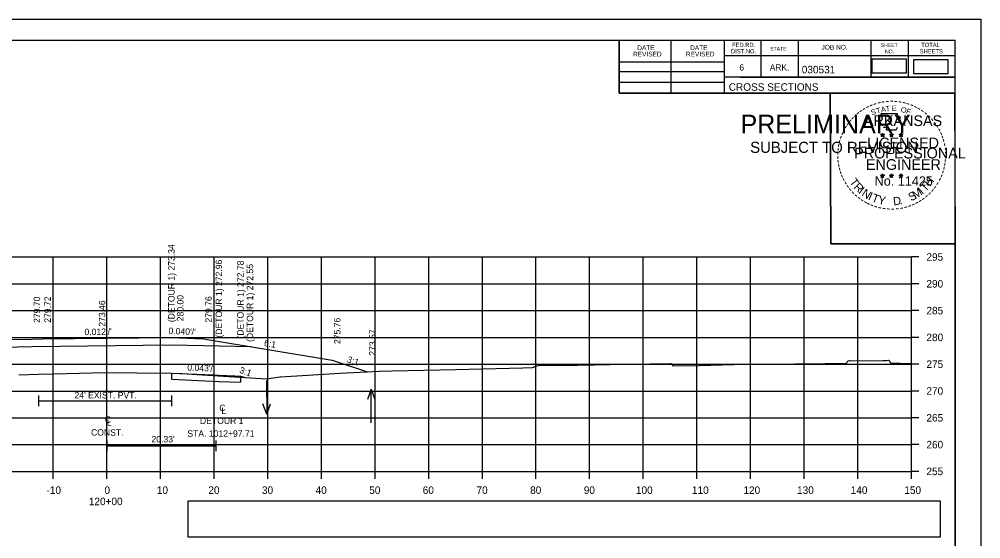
# Model space of a CAD drawing. Extents: x 285 to 4233, y -659 to 3710.
# Drawn here: x 522.9 to 702.2, y 945.9 to 1042.9 of the extents above; entities that cross this region are included whole.
import ezdxf

# ---------------------------------------------------------------- set-up
doc = ezdxf.new("R2010")
doc.units = 0
for name, color, linetype in [('R_Alt Surface', 7, 'Continuous'), ('R_Axis', 7, 'Continuous'), ('R_Axis Annot', 7, 'Continuous'), ('R_Border', 7, 'Continuous'), ('R_Border PE', 7, 'Continuous'), ('R_Border Prem', 7, 'Continuous'), ('R_Detour', 7, 'Continuous'), ('R_Exist Surface', 7, 'Continuous'), ('R_Fin Surface', 7, 'Continuous'), ('R_Grid', 7, 'Continuous'), ('R_No Plot', 7, 'Continuous'), ('R_Proposed Const Limits', 7, 'Continuous'), ('R_Water', 7, 'Continuous'), ('R_Water Annot', 7, 'Continuous'), ('R_Xsect Elev', 7, 'Continuous'), ('R_Xsect Slope', 7, 'Continuous')]:
    doc.layers.add(name, color=color, linetype=linetype)

msp = doc.modelspace()

# ---------------------------------------------------------------- linework, layer by layer
at = {"layer": 'R_Alt Surface'}
for points in [[(507.16, 981.42), (517.28, 981.63), (525.28, 981.79), (551.28, 982.09), (551.28, 982.09), (557.28, 981.97), (566.12, 981.79)], [(526.54, 972.65), (526.54, 970.65)], [(551.3, 972.65), (551.3, 970.65)], [(526.54, 971.65), (551.3, 971.65)], [(539.28, 964.29), (539.28, 962.29)], [(539.28, 963.29), (559.61, 963.29)], [(559.61, 964.29), (559.61, 962.29)]]:
    msp.add_lwpolyline(points, dxfattribs=at)
at = {"layer": 'R_Axis'}
for p, q in [((689.28, 958.5), (689.28, 998.5)), ((690.68, 998.5), (689.28, 998.5)), ((690.68, 993.5), (689.28, 993.5)), ((690.68, 988.5), (689.28, 988.5)), ((690.68, 983.5), (689.28, 983.5)), ((690.68, 978.5), (689.28, 978.5)), ((690.68, 973.5), (689.28, 973.5)), ((690.68, 968.5), (689.28, 968.5)), ((690.68, 963.5), (689.28, 963.5)), ((389.28, 958.5), (689.28, 958.5)), ((529.28, 957.1), (529.28, 958.5)), ((539.28, 957.1), (539.28, 958.5)), ((549.28, 957.1), (549.28, 958.5)), ((559.28, 957.1), (559.28, 958.5)), ((569.28, 957.1), (569.28, 958.5)), ((579.28, 957.1), (579.28, 958.5)), ((589.28, 957.1), (589.28, 958.5)), ((599.28, 957.1), (599.28, 958.5)), ((609.28, 957.1), (609.28, 958.5)), ((619.28, 957.1), (619.28, 958.5)), ((629.28, 957.1), (629.28, 958.5)), ((639.28, 957.1), (639.28, 958.5)), ((649.28, 957.1), (649.28, 958.5)), ((659.28, 957.1), (659.28, 958.5)), ((669.28, 957.1), (669.28, 958.5)), ((679.28, 957.1), (679.28, 958.5)), ((689.28, 957.1), (689.28, 958.5)), ((690.68, 958.5), (689.28, 958.5))]:
    msp.add_line(p, q, dxfattribs=at)
at = {"layer": 'R_Axis Annot'}
for points in [[(681.91, 1032.83), (688.36, 1032.83), (688.36, 1035.39), (681.91, 1035.39)], [(689.66, 1032.75), (696.12, 1032.75), (696.12, 1035.31), (689.66, 1035.31)], [(554.36, 946.29), (694.72, 946.29), (694.72, 952.95), (554.36, 952.95)]]:
    msp.add_lwpolyline(points, close=True, dxfattribs=at)
at = {"layer": 'R_Border'}
for p, q in [((381.28, 1038.96), (697.46, 1038.96)), ((533.8, 1038.7), (533.8, 1038.7)), ((533.8, 1038.7), (533.8, 1038.7)), ((634.82, 1029.08), (634.82, 1038.96)), ((644.5, 1029.08), (644.5, 1038.96)), ((654.36, 1038.96), (654.36, 1029.08)), ((661.2, 1038.96), (661.2, 1032.02)), ((668.14, 1038.96), (668.14, 1032.02)), ((681.72, 1038.96), (681.72, 1032.02)), ((688.66, 1038.96), (688.66, 1032.02)), ((697.46, 833.5), (697.46, 1038.96)), ((634.82, 1034.94), (654.36, 1034.94)), ((697.46, 1036.02), (654.36, 1036.02)), ((697.46, 1036.04), (697.46, 1036.04)), ((634.82, 1033.08), (654.36, 1033.08)), ((634.82, 1031.14), (654.36, 1031.14)), ((697.46, 1032.02), (654.36, 1032.02)), ((657.32, 1032.02), (697.46, 1032.02)), ((697.46, 1029.08), (634.82, 1029.08))]:
    msp.add_line(p, q, dxfattribs=at)
at = {"layer": 'R_Border PE'}
for p, q in [((683.54, 1021.34), (683.89, 1021.23)), ((683.54, 1021.34), (683.8, 1021.29)), ((683.54, 1021.34), (683.78, 1021.22)), ((683.68, 1020.93), (683.89, 1021.23)), ((683.68, 1020.93), (683.8, 1021.18)), ((683.68, 1020.93), (683.89, 1021.15)), ((683.89, 1021.59), (683.85, 1021.34)), ((683.89, 1021.23), (683.89, 1021.59)), ((683.89, 1021.59), (683.94, 1021.34)), ((684.24, 1021.34), (683.89, 1021.23)), ((684.11, 1020.93), (683.89, 1021.23)), ((684.11, 1020.93), (683.89, 1021.15)), ((684.24, 1021.34), (683.95, 1021.29)), ((684.11, 1020.93), (683.97, 1021.22)), ((684.24, 1021.34), (684.04, 1021.24)), ((685.21, 1021.34), (685.56, 1021.23)), ((685.21, 1021.34), (685.47, 1021.29)), ((685.21, 1021.34), (685.45, 1021.22)), ((685.35, 1020.93), (685.56, 1021.23)), ((685.35, 1020.93), (685.47, 1021.18)), ((685.35, 1020.93), (685.56, 1021.15)), ((685.56, 1021.59), (685.52, 1021.34)), ((685.56, 1021.23), (685.56, 1021.59)), ((685.56, 1021.59), (685.61, 1021.34)), ((685.91, 1021.34), (685.56, 1021.23)), ((685.78, 1020.93), (685.56, 1021.23)), ((685.78, 1020.93), (685.56, 1021.15)), ((685.91, 1021.34), (685.62, 1021.29)), ((685.78, 1020.93), (685.64, 1021.22)), ((685.91, 1021.34), (685.71, 1021.24)), ((686.98, 1021.33), (687.33, 1021.22)), ((686.98, 1021.33), (687.23, 1021.28)), ((686.98, 1021.33), (687.22, 1021.21)), ((687.11, 1020.92), (687.33, 1021.22)), ((687.11, 1020.92), (687.24, 1021.16)), ((687.11, 1020.92), (687.33, 1021.14)), ((687.33, 1021.58), (687.29, 1021.33)), ((687.33, 1021.22), (687.33, 1021.58)), ((687.33, 1021.58), (687.38, 1021.33)), ((687.67, 1021.33), (687.33, 1021.22)), ((687.54, 1020.92), (687.33, 1021.22)), ((687.54, 1020.92), (687.33, 1021.13)), ((687.67, 1021.33), (687.39, 1021.28)), ((687.54, 1020.92), (687.4, 1021.21)), ((687.67, 1021.33), (687.47, 1021.23)), ((683.54, 1013.77), (683.89, 1013.66)), ((683.54, 1013.77), (683.79, 1013.72)), ((683.54, 1013.77), (683.78, 1013.64)), ((683.67, 1013.36), (683.89, 1013.66)), ((683.67, 1013.36), (683.8, 1013.6)), ((683.67, 1013.36), (683.89, 1013.58)), ((683.89, 1014.02), (683.85, 1013.77)), ((683.89, 1013.66), (683.89, 1014.02)), ((683.89, 1014.02), (683.94, 1013.77)), ((684.24, 1013.77), (683.89, 1013.66)), ((684.1, 1013.36), (683.89, 1013.66)), ((684.1, 1013.36), (683.89, 1013.57)), ((684.24, 1013.77), (683.95, 1013.72)), ((684.1, 1013.36), (683.97, 1013.65)), ((684.24, 1013.77), (684.03, 1013.66)), ((685.21, 1013.77), (685.56, 1013.66)), ((685.21, 1013.77), (685.46, 1013.72)), ((685.21, 1013.77), (685.45, 1013.64)), ((685.34, 1013.36), (685.56, 1013.66)), ((685.34, 1013.36), (685.47, 1013.6)), ((685.34, 1013.36), (685.56, 1013.58)), ((685.56, 1014.02), (685.52, 1013.77)), ((685.56, 1013.66), (685.56, 1014.02)), ((685.56, 1014.02), (685.61, 1013.77)), ((685.91, 1013.77), (685.56, 1013.66)), ((685.77, 1013.36), (685.56, 1013.66)), ((685.77, 1013.36), (685.56, 1013.57)), ((685.91, 1013.77), (685.62, 1013.72)), ((685.77, 1013.36), (685.63, 1013.65)), ((685.91, 1013.77), (685.7, 1013.66)), ((686.98, 1013.76), (687.33, 1013.65)), ((686.98, 1013.76), (687.23, 1013.71)), ((686.98, 1013.76), (687.21, 1013.63)), ((687.11, 1013.35), (687.33, 1013.65)), ((687.11, 1013.35), (687.24, 1013.59)), ((687.11, 1013.35), (687.32, 1013.57)), ((687.33, 1014.01), (687.28, 1013.76)), ((687.54, 1013.35), (687.32, 1013.56)), ((687.33, 1013.65), (687.33, 1014.01)), ((687.33, 1014.01), (687.37, 1013.76)), ((687.67, 1013.76), (687.33, 1013.65)), ((687.54, 1013.35), (687.33, 1013.65)), ((687.67, 1013.76), (687.39, 1013.71)), ((687.54, 1013.35), (687.4, 1013.64)), ((687.67, 1013.76), (687.47, 1013.65))]:
    msp.add_line(p, q, dxfattribs=at)
for points in [[(683.59, 1025.22), (683.85, 1024.39)], [(687.1, 1024.3), (687.24, 1024.58), (686.55, 1024.56), (686.7, 1025.22), (683.59, 1025.22)], [(684.08, 1022.79), (684.08, 1022.71), (684.64, 1022.69), (684.59, 1022.22), (686.46, 1022.22), (686.66, 1022.75)], [(683.89, 1021.59), (684.11, 1020.93), (683.54, 1021.34), (684.24, 1021.34), (683.68, 1020.93), (683.89, 1021.59)], [(685.56, 1021.59), (685.78, 1020.93), (685.21, 1021.34), (685.91, 1021.34), (685.35, 1020.93), (685.56, 1021.59)], [(687.33, 1021.58), (687.54, 1020.92), (686.98, 1021.33), (687.67, 1021.33), (687.11, 1020.92), (687.33, 1021.58)], [(683.89, 1014.02), (684.1, 1013.36), (683.54, 1013.77), (684.24, 1013.77), (683.67, 1013.36), (683.89, 1014.02)], [(685.56, 1014.02), (685.77, 1013.36), (685.21, 1013.77), (685.91, 1013.77), (685.34, 1013.36), (685.56, 1014.02)], [(687.33, 1014.01), (687.54, 1013.35), (686.98, 1013.76), (687.67, 1013.76), (687.11, 1013.35), (687.33, 1014.01)]]:
    msp.add_lwpolyline(points, dxfattribs=at)
for centre, radius in [((683.89, 1021.23), 0.172), ((683.89, 1021.23), 0.145), ((683.89, 1021.23), 0.116), ((683.89, 1021.23), 0.0991), ((683.89, 1021.23), 0.0747), ((683.89, 1021.23), 0.0495), ((683.89, 1021.23), 0.0296), ((685.56, 1021.23), 0.172), ((685.56, 1021.23), 0.145), ((685.56, 1021.23), 0.116), ((685.56, 1021.23), 0.0991), ((685.56, 1021.23), 0.0747), ((685.56, 1021.23), 0.0495), ((685.56, 1021.23), 0.0296), ((687.33, 1021.22), 0.172), ((687.33, 1021.22), 0.145), ((687.33, 1021.22), 0.116), ((687.33, 1021.22), 0.0991), ((687.33, 1021.22), 0.0747), ((687.33, 1021.22), 0.0495), ((687.33, 1021.22), 0.0296), ((683.89, 1013.65), 0.172), ((683.89, 1013.65), 0.145), ((683.89, 1013.65), 0.116), ((683.89, 1013.65), 0.0991), ((683.89, 1013.65), 0.0747), ((683.89, 1013.65), 0.0495), ((683.89, 1013.65), 0.0296), ((685.56, 1013.65), 0.172), ((685.56, 1013.65), 0.145), ((685.56, 1013.65), 0.116), ((685.56, 1013.65), 0.0991), ((685.56, 1013.65), 0.0747), ((685.56, 1013.65), 0.0495), ((685.56, 1013.65), 0.0296), ((687.32, 1013.64), 0.172), ((687.32, 1013.64), 0.145), ((687.32, 1013.64), 0.116), ((687.32, 1013.64), 0.0991), ((687.32, 1013.64), 0.0747), ((687.32, 1013.64), 0.0495), ((687.32, 1013.64), 0.0296)]:
    msp.add_circle(centre, radius, dxfattribs=at)
at = {"layer": 'R_Detour'}
for p, q in [((551.3, 976.84), (551.3, 975.68)), ((564.17, 976.29), (564.17, 975.12))]:
    msp.add_line(p, q, dxfattribs=at)
for points in [[(551.3, 976.84), (559.14, 976.5), (560.15, 976.46), (563.14, 976.33), (564.17, 976.29), (564.21, 976.27), (564.87, 976.05)], [(551.3, 975.68), (560.15, 975.29), (564.17, 975.12)]]:
    msp.add_lwpolyline(points, dxfattribs=at)
at = {"layer": 'R_Exist Surface'}
msp.add_lwpolyline([(522.87, 976.49), (526.54, 976.65), (531.81, 976.78), (538.81, 976.97), (544.86, 976.91), (551.3, 976.84), (553.31, 976.74), (555.1, 976.64), (563.99, 976.11), (569.08, 975.8), (571.53, 976.15), (571.59, 976.16), (571.66, 976.16), (582.73, 976.8), (586.5, 977.02), (590.05, 977.18), (592.44, 977.24), (604.27, 977.5), (616.86, 977.83), (618.63, 977.88), (618.8, 977.95), (619.34, 978.19), (619.44, 978.21), (619.66, 978.25), (627, 978.32), (630.22, 978.36), (633.13, 978.43), (644.29, 978.66), (644.37, 978.65), (644.55, 978.63), (644.62, 978.45), (644.79, 978.17), (649.7, 978.28), (656.14, 978.43), (673.19, 978.66), (677.23, 978.71), (677.25, 978.75), (677.44, 979.12), (677.47, 979.13), (677.76, 979.17), (677.78, 979.17), (677.99, 979.15), (683.94, 979.21), (684.7, 979.21), (684.72, 979.21), (684.96, 979.23), (685.09, 979.19), (685.11, 979.18), (685.39, 978.76), (685.42, 978.72), (687.18, 978.68), (689.28, 978.64)], dxfattribs=at)
at = {"layer": 'R_Fin Surface'}
msp.add_lwpolyline([(473.13, 975.14), (478.25, 973.43), (497.28, 979.78), (517.28, 983.11), (525.28, 983.2), (527.28, 983.23), (551.28, 983.5), (557.28, 983.26), (581.28, 979.26), (587.84, 977.08)], dxfattribs=at)
at = {"layer": 'R_Grid'}
for p, q in [((389.28, 998.5), (689.28, 998.5)), ((529.28, 958.5), (529.28, 998.5)), ((539.28, 958.5), (539.28, 998.5)), ((549.28, 958.5), (549.28, 998.5)), ((559.28, 958.5), (559.28, 998.5)), ((569.28, 958.5), (569.28, 998.5)), ((579.28, 958.5), (579.28, 998.5)), ((589.28, 958.5), (589.28, 998.5)), ((599.28, 958.5), (599.28, 998.5)), ((609.28, 958.5), (609.28, 998.5)), ((619.28, 958.5), (619.28, 998.5)), ((629.28, 958.5), (629.28, 998.5)), ((639.28, 958.5), (639.28, 998.5)), ((649.28, 958.5), (649.28, 998.5)), ((659.28, 958.5), (659.28, 998.5)), ((669.28, 958.5), (669.28, 998.5)), ((679.28, 958.5), (679.28, 998.5)), ((689.28, 958.5), (689.28, 998.5)), ((389.28, 993.5), (689.28, 993.5)), ((389.28, 988.5), (689.28, 988.5)), ((389.28, 983.5), (689.28, 983.5)), ((389.28, 978.5), (689.28, 978.5)), ((389.28, 973.5), (689.28, 973.5)), ((389.28, 968.5), (689.28, 968.5)), ((389.28, 963.5), (689.28, 963.5)), ((389.28, 958.5), (689.28, 958.5))]:
    msp.add_line(p, q, dxfattribs=at)
at = {"layer": 'R_No Plot'}
for p, q in [((368.88, 1042.86), (702.21, 1042.86)), ((673.49, 1006.63), (673.49, 1006.63))]:
    msp.add_line(p, q, dxfattribs=at)
for points in [[(368.87, 1042.86), (702.21, 1042.86), (702.21, 829.52), (368.87, 829.52)], [(615.2, 1038.96), (634.82, 1038.96), (634.82, 1029.08), (650.93, 1029.08), (674.13, 1029.08), (674.25, 1000.93), (697.46, 1000.93), (697.46, 833.5), (381.28, 833.5), (381.28, 1038.96)], [(674.13, 1029.08), (697.34, 1029.08), (697.46, 1000.93), (674.25, 1000.93)]]:
    msp.add_lwpolyline(points, close=True, dxfattribs=at)
at = {"layer": 'R_Proposed Const Limits'}
for points in [[(527.28, 983.27), (527.28, 983.25), (527.28, 983.23), (527.28, 983.2), (527.28, 983.18)], [(551.28, 983.5), (551.28, 983.5), (551.28, 983.5)], [(587.89, 977.06), (587.94, 977.04), (587.84, 977.08), (587.91, 977.06), (587.98, 977.03)]]:
    msp.add_lwpolyline(points, dxfattribs=at)
at = {"layer": 'R_Water Annot'}
for p, q in [((569.05, 975.46), (569.07, 969.18)), ((588.56, 973.86), (587.86, 971.93)), ((588.56, 967.57), (588.56, 973.86)), ((588.56, 973.86), (589.26, 971.93)), ((569.07, 969.18), (568.36, 971.1)), ((569.07, 969.18), (569.76, 971.11))]:
    msp.add_line(p, q, dxfattribs=at)
at = {"layer": 'R_Xsect Elev'}
msp.add_line((539.28, 976.96), (539.28, 991.2), dxfattribs=at)

# ---------------------------------------------------------------- texts
at = {"layer": 'R_Alt Surface'}
for s, height, p in [('C', 1.2, (560.24, 969.75)), ('L', 1.2, (560.63, 969.22)), ('C', 1.2, (538.91, 967.56)), ('L', 1.2, (539.29, 967.04)), ('DETOUR 1', 1.199, (556.63, 967.35)), ('CONST.', 1.199, (536.32, 965.17)), ('STA. 1012+97.71', 1.1985, (554.28, 964.95))]:
    msp.add_text(s, height=height, dxfattribs=at).set_placement(p)
at = {"layer": 'R_Axis Annot'}
for s, p in [('295', (692.08, 997.8)), ('290', (692.08, 992.8)), ('285', (692.08, 987.8)), ('280', (692.08, 982.8)), ('275', (692.08, 977.8)), ('270', (692.08, 972.8)), ('265', (692.08, 967.8)), ('260', (692.08, 962.8)), ('255', (692.08, 957.8)), ('-10', (528.02, 954.3)), ('0', (538.82, 954.3)), ('10', (548.59, 954.3)), ('20', (558.19, 954.3)), ('30', (568.19, 954.3)), ('40', (578.19, 954.3)), ('50', (588.19, 954.3)), ('60', (598.16, 954.3)), ('70', (608.19, 954.3)), ('80', (618.19, 954.3)), ('90', (628.19, 954.3)), ('100', (637.91, 954.3)), ('110', (648.36, 954.3)), ('120', (657.96, 954.3)), ('130', (667.96, 954.3)), ('140', (677.96, 954.3)), ('150', (687.96, 954.3)), ('120+00', (535.91, 952.2))]:
    msp.add_text(s, height=1.4, dxfattribs=at).set_placement(p)
at = {"layer": 'R_Border'}
for s, height, p in [('FED.RD.', 0.782, (655.84, 1037.68)), ('JOB NO.', 0.879, (672.54, 1037.2)), ('SHEET', 0.684, (683.58, 1037.68)), ('TOTAL', 0.782, (691.1, 1037.68)), ('REVISED', 0.879, (637.38, 1035.92)), ('DATE', 0.879, (638.16, 1037.1)), ('REVISED', 0.879, (647.24, 1035.92)), ('DATE', 0.879, (648.02, 1037.1)), ('DIST.NO.', 0.782, (655.64, 1036.5)), ('STATE', 0.684, (662.96, 1037)), ('NO.', 0.684, (684.36, 1036.5)), ('SHEETS', 0.782, (690.82, 1036.5)), ('6', 1.17, (657.2, 1033.28)), ('ARK.', 1.172, (662.86, 1033.28)), ('030531', 1.4, (668.84, 1032.76)), ('CROSS SECTIONS', 1.4, (655.22, 1029.51))]:
    msp.add_text(s, height=height, rotation=360, dxfattribs=at).set_placement(p)
at = {"layer": 'R_Border PE'}
for s, height, rotation, p in [('-', 1.6, 13.6301, (683.08, 1026.59)), ('-', 1.6, 10.2193, (683.76, 1026.75)), ('-', 1.6, 5.8968, (684.49, 1026.86)), ('-', 1.6, 0.1862, (685.26, 1026.93)), ('-', 1.6, 357.743, (685.98, 1026.92)), ('-', 1.6, 352.1617, (686.73, 1026.86)), ('-', 1.6, 347.2049, (687.45, 1026.75)), ('-', 1.6, 38.9507, (679.41, 1024.62)), ('-', 1.6, 36.2317, (679.89, 1024.99)), ('-', 1.6, 34.0636, (680.47, 1025.39)), ('-', 1.6, 28.7918, (681.07, 1025.76)), ('-', 1.6, 24.3072, (681.7, 1026.08)), ('S', 1, 21.594, (681.94, 1024.9)), ('-', 1.6, 19.1761, (682.33, 1026.34)), ('T', 1, 16.4036, (682.85, 1025.23)), ('A', 1, 11.2132, (683.68, 1025.48)), ('T', 1, 6.0228, (684.53, 1025.64)), ('E', 1, 0.8323, (685.63, 1025.75)), ('O', 1, 350.4515, (687.24, 1025.54)), ('F', 1, 340.0707, (688.19, 1025.32)), ('-', 1.6, 342.3362, (688.08, 1026.59)), ('-', 1.6, 337.8551, (688.82, 1026.37)), ('-', 1.6, 334.1211, (689.45, 1026.1)), ('-', 1.6, 329.6409, (690.03, 1025.81)), ('-', 1.6, 325.8627, (690.67, 1025.45)), ('-', 1.6, 320.5297, (691.28, 1025.03)), ('-', 1.6, 50.6142, (678.13, 1023.23)), ('-', 1.6, 48.423, (678.53, 1023.72)), ('-', 1.6, 42.9622, (678.98, 1024.2)), ('ARKANSAS', 2, 360, (680.44, 1022.93)), ('-', 1.6, 315.5786, (691.88, 1024.54)), ('-', 1.6, 309.8797, (692.45, 1023.99)), ('-', 1.6, 306.6522, (692.97, 1023.39)), ('-', 1.6, 62.8713, (677.08, 1021.53)), ('-', 1.6, 58.0706, (677.39, 1022.14)), ('-', 1.6, 54.2325, (677.72, 1022.67)), ('-', 1.4, 303.6753, (693.46, 1022.82)), ('-', 1.6, 299.6684, (693.78, 1022.21)), ('-', 1.6, 75.461, (676.4, 1019.57)), ('-', 1.6, 72.3945, (676.6, 1020.29)), ('-', 1.6, 67.7743, (676.82, 1020.92)), ('LICENSED', 2, 360, (681.04, 1018.78)), ('DWB', 0.01, 360, (683.88, 1021.22)), ('DWB', 0.01, 360, (685.55, 1021.22)), ('DWB', 0.01, 360, (687.31, 1021.21)), ('-', 1.6, 294.6628, (694.1, 1021.6)), ('-', 1.6, 290.5728, (694.36, 1021.02)), ('-', 1.6, 285.1233, (694.59, 1020.44)), ('-', 1.6, 85.1863, (676.2, 1018.17)), ('-', 1.6, 81.2013, (676.27, 1018.86)), ('PROFESSIONAL', 2, 360, (678.61, 1016.88)), ('-', 1.6, 280.5493, (694.79, 1019.7)), ('-', 1.6, 276.5962, (694.96, 1018.93)), ('-', 1.6, 89.0622, (676.17, 1017.47)), ('-', 1.6, 94.1959, (676.21, 1016.74)), ('-', 1.6, 98.9479, (676.28, 1016.07)), ('ENGINEER', 2, 360, (680.8, 1014.75)), ('-', 1.6, 263.5172, (695.03, 1016.91)), ('-', 1.6, 274.3301, (695.02, 1018.21)), ('-', 1.6, 269.9407, (695.05, 1017.58)), ('-', 1.6, 101.7149, (676.41, 1015.34)), ('-', 1.6, 105.4578, (676.58, 1014.75)), ('-', 1.6, 255.7626, (694.85, 1015.58)), ('-', 1.6, 260.9953, (694.96, 1016.26)), ('-', 1.6, 109.0874, (676.79, 1014.12)), ('-', 1.6, 114.0643, (677.04, 1013.52)), ('-', 1.6, 115.7289, (677.35, 1012.9)), ('T', 1.54, 306.0406, (677.65, 1012.49)), ('No. 11425', 1.757, 360, (682.43, 1011.8)), ('DWB', 0.01, 360, (683.88, 1013.65)), ('DWB', 0.01, 360, (685.55, 1013.65)), ('DWB', 0.01, 360, (687.31, 1013.64)), ('H', 1.54, 54.6088, (692.77, 1011.53)), ('-', 1.6, 244.6197, (694.18, 1013.56)), ('-', 1.6, 247.8887, (694.45, 1014.19)), ('-', 1.6, 252.8681, (694.67, 1014.86)), ('-', 1.6, 120.4471, (677.71, 1012.32)), ('-', 1.6, 125.8934, (678.11, 1011.75)), ('-', 1.6, 130.7181, (678.57, 1011.2)), ('R', 1.54, 314.005, (678.41, 1011.45)), ('I', 1.54, 321.9694, (679.31, 1010.51)), ('N', 1.54, 326.5002, (679.88, 1010.04)), ('M', 1.54, 32.6563, (690.03, 1009.26)), ('I', 1.54, 42.1136, (691.32, 1010.11)), ('T', 1.54, 46.6444, (691.88, 1010.59)), ('-', 1.6, 231.2538, (692.96, 1011.59)), ('-', 1.6, 233.8452, (693.39, 1012.15)), ('-', 1.6, 239.0712, (693.79, 1012.81)), ('-', 1.6, 134.2238, (679.09, 1010.66)), ('-', 1.6, 138.9338, (679.61, 1010.19)), ('-', 1.6, 144.6463, (680.17, 1009.79)), ('I', 1.54, 335.3603, (681.09, 1009.26)), ('T', 1.54, 339.8912, (681.75, 1008.93)), ('Y', 1.54, 347.8556, (682.97, 1008.48)), ('D', 1.54, 6.3969, (685.95, 1008.12)), ('S', 1.54, 26.9312, (689.19, 1008.86)), ('-', 1.6, 215.7363, (691.41, 1010.04)), ('-', 1.6, 221.0851, (691.96, 1010.52)), ('-', 1.6, 225.7653, (692.48, 1011.02)), ('-', 1.6, 148.0898, (680.73, 1009.42)), ('-', 1.6, 151.5704, (681.31, 1009.09)), ('-', 1.6, 154.6002, (681.83, 1008.84)), ('-', 1.6, 158.5612, (682.46, 1008.59)), ('-', 1.6, 162.7983, (683.14, 1008.38)), ('-', 1.6, 167.5555, (683.86, 1008.21)), ('-', 1.6, 173.1155, (684.63, 1008.1)), ('-', 1.6, 176.5183, (685.38, 1008.05)), ('-', 1.6, 185.8167, (686.93, 1008.15)), ('-', 1.6, 191.2858, (687.67, 1008.28)), ('.', 1.54, 13.7642, (687.14, 1008.25)), ('-', 1.6, 195.4743, (688.4, 1008.48)), ('-', 1.6, 200.7184, (689.07, 1008.72)), ('-', 1.6, 204.2516, (689.69, 1008.99)), ('-', 1.6, 207.3568, (690.32, 1009.31)), ('-', 1.6, 212.2491, (690.87, 1009.66)), ('-', 1.6, 181.5918, (686.12, 1008.07))]:
    msp.add_text(s, height=height, rotation=rotation, dxfattribs=at).set_placement(p)
at = {"layer": 'R_Border Prem'}
for s, height, p in [('PRELIMINARY', 3.5, (657.41, 1021.55)), ('DWB', 0.01, (658.16, 1023.4)), ('SUBJECT TO REVISION', 2.0751, (659.22, 1017.92))]:
    msp.add_text(s, height=height, rotation=360, dxfattribs=at).set_placement(p)
at = {"layer": 'R_Water'}
for s, p in [("24' EXIST. PVT.", (533.23, 972.11)), ("20.33'", (547.59, 963.91))]:
    msp.add_text(s, height=1.2, dxfattribs=at).set_placement(p)
at = {"layer": 'R_Xsect Elev'}
for s, p in [('(DETOUR 1) 273.34', (551.9, 986.34)), ('(DETOUR 1) 272.96', (560.75, 983.46)), ('(DETOUR 1) 272.78', (564.77, 983.29)), ('(DETOUR 1) 272.55', (566.55, 982.66)), ('279.70', (526.83, 986.2)), ('279.72', (528.83, 986.23)), ('273.46', (538.98, 985.5)), ('280.00', (553.56, 986.5)), ('279.76', (558.83, 986.26)), ('275.76', (582.83, 982.26)), ('273.57', (589.39, 980.08))]:
    msp.add_text(s, height=1.2, rotation=90, dxfattribs=at).set_placement(p)
at = {"layer": 'R_Xsect Slope'}
for s, rotation, p in [("0.012'/'", 0.6653, (535.1, 983.92)), ("0.040'/'", 357.7094, (550.74, 984.13)), ('6:1', 350.5377, (568.51, 981.9)), ('3:1', 341.5651, (583.93, 978.91)), ("0.043'/'", 357.5161, (554.25, 977.32)), ('3:1', 341.6294, (563.89, 976.91))]:
    msp.add_text(s, height=1.2, rotation=rotation, dxfattribs=at).set_placement(p)

doc.saveas('drawing.dxf')
